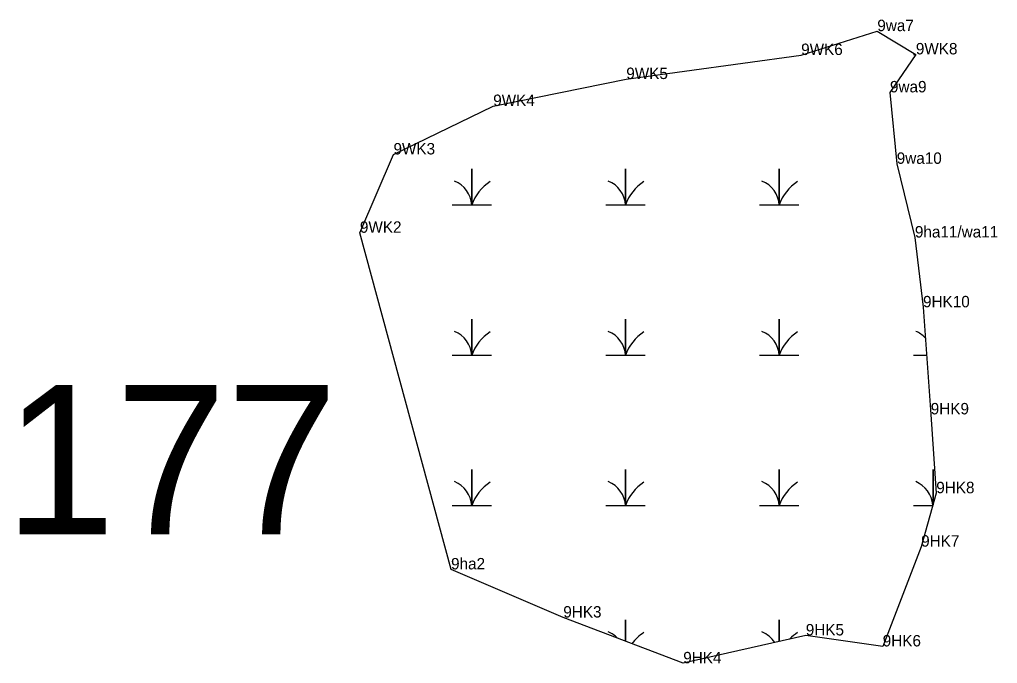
# Model space of a CAD drawing. Extents: x 2072529 to 2268796, y 436423 to 470397.
# Drawn here: x 2204128.1 to 2204555.9, y 446869 to 447150.8 of the extents above; entities that cross this region are included whole.
import ezdxf

# ---------------------------------------------------------------- set-up
doc = ezdxf.new("R2010")
doc.units = 0
for name, color, linetype in [('Default', 7, 'Continuous'), ('Exist Environmental Wetland Boundary', 7, 'Continuous'), ('Exist Environmental Wetland Boundary Cogo Comment', 7, 'Continuous'), ('Exist Environmental Wetland Boundary Cogo Point CELL', 7, 'Continuous'), ('Exist Hydro Swamp or Marsh', 7, 'Continuous')]:
    doc.layers.add(name, color=color, linetype=linetype)

msp = doc.modelspace()

# ---------------------------------------------------------------- linework, layer by layer
at = {"layer": 'Exist Environmental Wetland Boundary'}
msp.add_lwpolyline([(2204277.02, 447057.5), (2204291.7, 447091.78), (2204335.33, 447112.98), (2204393.54, 447124.79), (2204470.03, 447135.3), (2204503.35, 447145.75), (2204520.22, 447135.57), (2204508.9, 447118.95), (2204511.85, 447087.67), (2204519.8, 447055.43), (2204523.35, 447024.87), (2204526.72, 446978), (2204529.14, 446943.48), (2204522.54, 446920.09), (2204505.72, 446876.43), (2204472.06, 446881.24), (2204418.45, 446869.04), (2204365.99, 446889.08), (2204316.9, 446910.14)], close=True, dxfattribs=at)
at = {"layer": 'Exist Environmental Wetland Boundary Cogo Point CELL'}
for p, q in [((2204503.35, 447145.75), (2204503.35, 447145.75)), ((2204503.35, 447145.75), (2204503.35, 447145.75)), ((2204470.03, 447135.3), (2204470.03, 447135.3)), ((2204520.22, 447135.57), (2204520.22, 447135.57)), ((2204393.54, 447124.79), (2204393.54, 447124.79)), ((2204508.9, 447118.95), (2204508.9, 447118.95)), ((2204508.9, 447118.95), (2204508.9, 447118.95)), ((2204335.33, 447112.98), (2204335.33, 447112.98)), ((2204291.7, 447091.78), (2204291.7, 447091.78)), ((2204511.85, 447087.67), (2204511.85, 447087.67)), ((2204511.85, 447087.67), (2204511.85, 447087.67)), ((2204277.02, 447057.5), (2204277.02, 447057.5)), ((2204519.8, 447055.43), (2204519.8, 447055.43)), ((2204523.35, 447024.87), (2204523.35, 447024.87)), ((2204526.72, 446978), (2204526.72, 446978)), ((2204529.14, 446943.48), (2204529.14, 446943.48)), ((2204522.54, 446920.09), (2204522.54, 446920.09)), ((2204316.9, 446910.14), (2204316.9, 446910.14)), ((2204365.99, 446889.08), (2204365.99, 446889.08)), ((2204472.06, 446881.24), (2204472.06, 446881.24)), ((2204505.72, 446876.43), (2204505.72, 446876.43)), ((2204418.45, 446869.04), (2204418.45, 446869.04))]:
    msp.add_line(p, q, dxfattribs=at)
at = {"layer": 'Exist Hydro Swamp or Marsh'}
for points in [[(2204519.12, 447135.47), (2204520.15, 447135.47)], [(2204317.37, 447069.67), (2204325.98, 447069.67), (2204325.98, 447085.45), (2204325.98, 447069.67), (2204334.58, 447069.67)], [(2204384.62, 447069.67), (2204393.23, 447069.67), (2204393.23, 447085.45), (2204393.23, 447069.67), (2204401.83, 447069.67)], [(2204451.87, 447069.67), (2204460.48, 447069.67), (2204460.48, 447085.45), (2204460.48, 447069.67), (2204469.08, 447069.67)], [(2204317.37, 447003.87), (2204325.98, 447003.87), (2204325.98, 447019.65), (2204325.98, 447003.87), (2204334.58, 447003.87)], [(2204384.62, 447003.87), (2204393.23, 447003.87), (2204393.23, 447019.65), (2204393.23, 447003.87), (2204401.83, 447003.87)], [(2204451.87, 447003.87), (2204460.48, 447003.87), (2204460.48, 447019.65), (2204460.48, 447003.87), (2204469.08, 447003.87)], [(2204519.12, 447003.87), (2204524.86, 447003.87)], [(2204317.37, 446938.07), (2204325.98, 446938.07), (2204325.98, 446953.85), (2204325.98, 446938.07), (2204334.58, 446938.07)], [(2204384.62, 446938.07), (2204393.23, 446938.07), (2204393.23, 446953.85), (2204393.23, 446938.07), (2204401.83, 446938.07)], [(2204451.87, 446938.07), (2204460.48, 446938.07), (2204460.48, 446953.85), (2204460.48, 446938.07), (2204469.08, 446938.07)], [(2204527.73, 446938.47), (2204527.73, 446953.85), (2204527.73, 446938.47)], [(2204519.12, 446938.07), (2204527.61, 446938.07)], [(2204393.23, 446878.68), (2204393.23, 446888.05), (2204393.23, 446878.68)], [(2204460.48, 446878.61), (2204460.48, 446888.05), (2204460.48, 446878.61)]]:
    msp.add_lwpolyline(points, dxfattribs=at)
for centre, radius, start, end in [((2204313.71, 447068.78), 12.3, 4.1403, 67.535), ((2204344.22, 447063.61), 19.22, 122.1274, 161.6222), ((2204380.96, 447068.78), 12.3, 4.1403, 67.535), ((2204411.47, 447063.61), 19.22, 122.1274, 161.6222), ((2204448.21, 447068.78), 12.3, 4.1403, 67.535), ((2204478.72, 447063.61), 19.22, 122.1274, 161.6222), ((2204313.71, 447002.98), 12.3, 4.1403, 67.535), ((2204344.22, 446997.81), 19.22, 122.1274, 161.6222), ((2204380.96, 447002.98), 12.3, 4.1403, 67.535), ((2204411.47, 446997.81), 19.22, 122.1274, 161.6222), ((2204448.21, 447002.98), 12.3, 4.1403, 67.535), ((2204478.72, 446997.81), 19.22, 122.1274, 161.6222), ((2204515.46, 447002.98), 12.3, 43.9744, 67.535), ((2204313.71, 446937.18), 12.3, 4.1403, 67.535), ((2204344.22, 446932.01), 19.22, 122.1274, 161.6222), ((2204380.96, 446937.18), 12.3, 4.1403, 67.535), ((2204411.47, 446932.01), 19.22, 122.1274, 161.6222), ((2204448.21, 446937.18), 12.3, 4.1403, 67.535), ((2204478.72, 446932.01), 19.22, 122.1274, 161.6222), ((2204515.46, 446937.18), 12.3, 5.5933, 67.535), ((2204380.96, 446871.38), 12.3, 44.6667, 67.535), ((2204411.47, 446866.21), 19.22, 122.1274, 143.5757), ((2204448.21, 446871.38), 12.3, 33.4121, 67.535), ((2204478.72, 446866.21), 19.22, 122.1274, 135.7278)]:
    msp.add_arc(centre, radius, start, end, dxfattribs=at)

# ---------------------------------------------------------------- texts
at = {"layer": 'Default'}
msp.add_text('177', height=65.34, dxfattribs=at).set_placement((2204121.48, 446925.56))
at = {"layer": 'Exist Environmental Wetland Boundary Cogo Comment'}
for s, p in [('9wa7', (2204503.35, 447145.75)), ('9WK6', (2204470.03, 447135.3)), ('9WK8', (2204520.22, 447135.57)), ('9WK5', (2204393.54, 447124.79)), ('9wa9', (2204508.9, 447118.95)), ('9WK4', (2204335.33, 447112.98)), ('9WK3', (2204291.7, 447091.78)), ('9wa10', (2204511.85, 447087.67)), ('9WK2', (2204277.02, 447057.5)), ('9ha11/wa11', (2204519.8, 447055.43)), ('9HK10', (2204523.35, 447024.87)), ('9HK9', (2204526.72, 446978)), ('9HK8', (2204529.14, 446943.48)), ('9HK7', (2204522.54, 446920.09)), ('9ha2', (2204316.9, 446910.14)), ('9HK3', (2204365.99, 446889.08)), ('9HK5', (2204472.06, 446881.24)), ('9HK6', (2204505.72, 446876.43)), ('9HK4', (2204418.45, 446869.04))]:
    msp.add_text(s, height=5, dxfattribs=at).set_placement(p)

doc.saveas('drawing.dxf')
